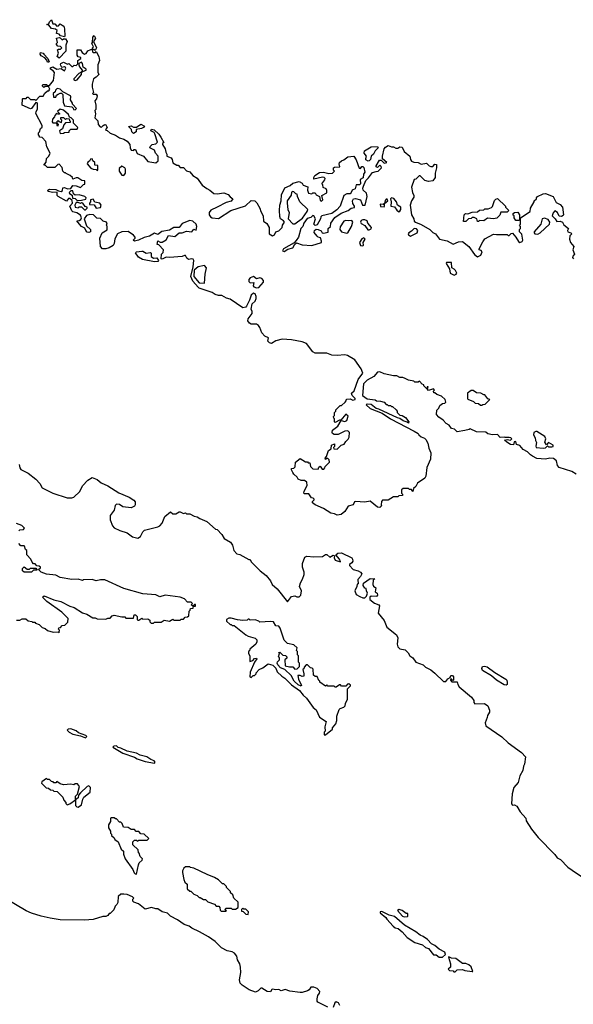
# Model space of a CAD drawing. Extents: x 2029662 to 2246637, y 225654 to 401419.
# Tile 305 of 349: x 2222234 to 2227448, y 253415 to 262680. Entities that reach past the tile are written whole.
import ezdxf

# ---------------------------------------------------------------- set-up
doc = ezdxf.new("R2010")
doc.units = 0

msp = doc.modelspace()

# ---------------------------------------------------------------- linework, layer by layer
at = {"layer": '0CON20XD'}
for points in [[(2222655, 262520), (2222618.3, 262528.3), (2222605, 262542.5), (2222580, 262550), (2222588.3, 262578.3), (2222571.7, 262591.7), (2222535, 262597.5), (2222508.3, 262628.3), (2222490, 262635), (2222508.3, 262641.7), (2222515, 262660), (2222535, 262680), (2222545, 262640), (2222565, 262640), (2222585, 262620), (2222598.3, 262621.7), (2222615, 262640), (2222635, 262630), (2222648.3, 262618.3), (2222656.7, 262595), (2222660, 262525), (2222655, 262520)], [(2222605, 262317.5), (2222587.5, 262335), (2222600, 262365), (2222590, 262395), (2222598.3, 262401.7), (2222617, 262403), (2222630, 262415), (2222617, 262427), (2222591.7, 262431.7), (2222580, 262445), (2222580, 262455), (2222590, 262465), (2222580, 262505), (2222605, 262512.5), (2222615, 262510), (2222635, 262490), (2222645, 262500), (2222665, 262500), (2222680, 262475), (2222668.3, 262441.7), (2222667, 262383), (2222605, 262317.5)], [(2222945, 262390), (2222935, 262400), (2222920, 262400), (2222920, 262415), (2222930, 262425), (2222912.5, 262455), (2222920, 262465), (2222923, 262517), (2222935, 262530), (2222946.7, 262505), (2222930, 262475), (2222957.5, 262415), (2222945, 262390)], [(2222471.7, 261988.3), (2222495, 262010), (2222508.3, 262011.7), (2222517, 262027), (2222505, 262050), (2222475, 262050), (2222461.7, 262041.7), (2222450, 262055), (2222450, 262065), (2222455, 262070), (2222485, 262070), (2222495, 262060), (2222515, 262060), (2222551.7, 262108.3), (2222561.7, 262181.7), (2222549.3, 262199.3), (2222522.5, 262215), (2222523.6, 262226.4), (2222546.4, 262236.4), (2222583, 262213), (2222625, 262220), (2222655, 262200), (2222667.5, 262222.5), (2222665, 262230), (2222655, 262237.5), (2222631.7, 262231.7), (2222617.5, 262255), (2222620.7, 262269.3), (2222645, 262280), (2222683, 262263), (2222697, 262267), (2222725, 262240), (2222735, 262240), (2222748.3, 262251.7), (2222765, 262250), (2222780, 262265), (2222780, 262295), (2222810, 262315), (2222810, 262325), (2222785, 262330), (2222776.7, 262345), (2222775, 262397.5), (2222805, 262397.5), (2222820.8, 262370.8), (2222845, 262356.7), (2222859.3, 262360.7), (2222875, 262387.5), (2222905, 262400), (2222920, 262400), (2222918.3, 262378.3), (2222925, 262370), (2222947.5, 262372.5), (2222955, 262380), (2222980, 262335), (2222986.7, 262295), (2222970, 262255), (2222970, 262185), (2222980, 262165), (2222955, 262140), (2222927.5, 262125), (2222916.4, 262073.6), (2222916.2, 262045), (2222927.5, 261995), (2222920, 261985), (2222925, 261980), (2222955, 261980), (2222962.5, 261965), (2222957.5, 261935), (2222940, 261915), (2222950, 261875), (2222950, 261835), (2222942.5, 261825), (2222947.5, 261795), (2222942.5, 261755), (2222968.3, 261728.3), (2222973, 261693), (2222991.7, 261671.7), (2223005, 261670), (2223020, 261685), (2223035, 261692.5), (2223045, 261690), (2223057.5, 261665), (2223041.7, 261648.3), (2223045, 261640), (2223058.3, 261638.3), (2223085, 261613.3), (2223135, 261593.3), (2223175, 261569.2), (2223215.6, 261555.6), (2223245.6, 261535.6), (2223272.5, 261505), (2223273.3, 261475), (2223285, 261453.3), (2223305, 261450), (2223311.7, 261458.3), (2223325, 261460), (2223341.7, 261421.7), (2223400, 261395), (2223440, 261345), (2223515, 261332.5), (2223537, 261353), (2223537.5, 261395), (2223513.9, 261423.9), (2223503, 261453), (2223460, 261475), (2223465, 261490), (2223482.5, 261505), (2223515, 261512.5), (2223531.7, 261528.3), (2223507.5, 261607.5), (2223500, 261620), (2223470, 261635), (2223475, 261650), (2223500, 261645), (2223545, 261602.5), (2223562.5, 261575), (2223590, 261525), (2223580, 261515), (2223580, 261505), (2223602.5, 261465), (2223608.8, 261435), (2223620, 261415), (2223620, 261395), (2223659.6, 261379.5), (2223670, 261365), (2223675, 261332.5), (2223715, 261310), (2223725, 261310), (2223745, 261290), (2223775, 261290), (2223805, 261257.5), (2223835, 261247.5), (2223865, 261213.3), (2223905, 261187.5), (2223952.3, 261122.3), (2223995, 261090), (2224025.8, 261075.8), (2224062.5, 261045), (2224095, 261042), (2224155, 261050.8), (2224195.7, 261035.7), (2224215, 261012.5), (2224240, 260995), (2224225, 260972), (2224179.7, 260960.3), (2224093.1, 260915), (2224035, 260888), (2224019.4, 260865), (2224018.9, 260845), (2224031.4, 260825), (2224046.3, 260816.3), (2224105, 260810), (2224223.8, 260885), (2224360.6, 260929.4), (2224415, 260979.2), (2224447.5, 260975), (2224467.3, 260957.3), (2224495.9, 260905.9), (2224503.8, 260875), (2224526.2, 260835), (2224530, 260785), (2224561.7, 260761.7), (2224583.3, 260725), (2224582.5, 260665), (2224615, 260646.7), (2224632.5, 260655), (2224647.5, 260685), (2224675, 260692.5), (2224706.4, 260723.6), (2224707.5, 260745), (2224726.4, 260773.6), (2224717.7, 260787.7), (2224690, 260805), (2224683, 260827), (2224680, 260885), (2224683.3, 260935), (2224697.5, 260975), (2224698.3, 261031.7), (2224731.7, 261098.3), (2224780, 261120), (2224805, 261143.3), (2224866.4, 261156.4), (2224893, 261143), (2224903.9, 261123.9), (2224948.3, 261108.3), (2224943.3, 261075), (2224955, 261047.5), (2224985, 261042.5), (2224995, 261050), (2225015, 261050), (2225025, 261032.5), (2225056.7, 261016.7), (2225063, 260983), (2225077, 260973), (2225087.5, 260985), (2225080, 261025), (2225125, 261050), (2225127, 261073), (2225119.3, 261089.3), (2225091.7, 261101.7), (2225090, 261125), (2225080, 261135), (2225108.3, 261171.7), (2225110, 261185), (2225100, 261195), (2225085, 261197.5), (2225005, 261180), (2225002.5, 261195), (2225012.5, 261215), (2225058.3, 261241.7), (2225095, 261246.7), (2225145, 261232.5), (2225180, 261235), (2225197.5, 261255), (2225190, 261265), (2225190, 261285), (2225198.3, 261291.7), (2225250, 261295), (2225242.5, 261325), (2225246.7, 261335), (2225265, 261353.3), (2225285, 261360), (2225325, 261388.1), (2225380, 261395), (2225401.7, 261361.7), (2225431.7, 261281.7), (2225445, 261280), (2225455, 261300), (2225465, 261300), (2225475, 261290), (2225483.3, 261245), (2225471.2, 261225), (2225468.8, 261191.2), (2225440, 261175), (2225442.5, 261135), (2225433, 261127), (2225404, 261126), (2225393, 261087), (2225363.6, 261076.4), (2225357, 261053), (2225345, 261040), (2225315, 261042.5), (2225287.5, 261025), (2225252.5, 260925), (2225219.6, 260890.5), (2225175, 260856.7), (2225080, 260835), (2225070, 260825), (2225066.7, 260805), (2225035, 260748.8), (2225015, 260742.5), (2225002.5, 260755), (2225021.2, 260805), (2225005, 260833.3), (2224995, 260837.5), (2224975, 260817.5), (2224941.7, 260808.3), (2224910, 260765), (2224900, 260735), (2224880, 260715), (2224858.8, 260635), (2224837.5, 260602.5), (2224818.8, 260581.2), (2224717.5, 260525), (2224710, 260505), (2224725, 260500), (2224758, 260522), (2224805, 260533.8), (2224823.6, 260566.4), (2224840.7, 260579.3), (2224895, 260560), (2224985, 260553.8), (2225075, 260583.3), (2225077.5, 260595), (2225067, 260627), (2225045, 260632.5), (2225035, 260642.5), (2225008.3, 260678.3), (2225010, 260695), (2225025, 260707.5), (2225045, 260706.7), (2225073, 260693), (2225083.6, 260673.6), (2225095, 260670), (2225138.3, 260681.7), (2225140, 260715), (2225160, 260735), (2225162.5, 260765), (2225200.4, 260819.5), (2225261.7, 260858.3), (2225325.8, 260884.2), (2225355, 260906.7), (2225388.3, 260911.7), (2225387.5, 260925), (2225371.7, 260951.7), (2225368.8, 260975), (2225376.4, 260993.6), (2225395, 260996.2), (2225444.2, 260984.2), (2225463.8, 260933.8), (2225486.4, 260933.6), (2225506.7, 261015), (2225498.8, 261048.8), (2225470, 261075), (2225466.7, 261095), (2225472.5, 261115), (2225493, 261167), (2225519.3, 261190.7), (2225555, 261242.5), (2225591.7, 261251.7), (2225610, 261255), (2225640, 261285), (2225638.3, 261298.3), (2225625, 261310), (2225605, 261290), (2225590, 261295), (2225590, 261305), (2225621.7, 261358.3), (2225638.3, 261358.3), (2225665, 261330), (2225690, 261335), (2225651.7, 261371.7), (2225650, 261395), (2225666.7, 261465), (2225678.3, 261481.7), (2225705, 261496.7), (2225735, 261482.5), (2225755, 261482.5), (2225775, 261470), (2225795, 261470), (2225815, 261482.5), (2225835, 261480), (2225855, 261440), (2225906.7, 261395), (2225913.9, 261363.9), (2225925, 261350), (2225945, 261340), (2225985, 261337.5), (2226015, 261320), (2226065, 261330), (2226090, 261305), (2226105, 261300), (2226125, 261300), (2226145, 261320), (2226158.3, 261318.3), (2226160, 261285), (2226147.5, 261235), (2226146.7, 261195), (2226125, 261162.5), (2226085, 261157.5), (2226048.3, 261168.3), (2226005, 261210), (2225995, 261210), (2225965, 261180), (2225950, 261175), (2225922.5, 261105), (2225932.5, 261055), (2225946.7, 261025), (2225945, 261010), (2225922.5, 260975), (2225912.5, 260935), (2225923, 260843), (2225947, 260807), (2225950, 260785), (2225960, 260775), (2226015, 260752.5), (2226096.1, 260706.1), (2226125, 260677.5), (2226150, 260665), (2226187.5, 260615), (2226260, 260600), (2226315, 260568.8), (2226365, 260590), (2226405, 260593.8), (2226463.8, 260545), (2226518.3, 260471.7), (2226545, 260450), (2226575.5, 260464.5), (2226588.8, 260495), (2226578.3, 260508.3), (2226562.5, 260515), (2226562.5, 260525), (2226595, 260590), (2226615, 260617.5), (2226695, 260662.5), (2226725, 260657.5), (2226825, 260660), (2226835, 260650), (2226845, 260650), (2226861.7, 260668.3), (2226875, 260670), (2226907.5, 260635), (2226932.3, 260592.3), (2226945, 260583.8), (2226965, 260592.5), (2226972.5, 260605), (2226962.5, 260662.5), (2226940, 260685), (2226940, 260705), (2226950, 260715), (2226950, 260735), (2226940, 260745), (2226950, 260755), (2226950, 260815), (2227040, 260875), (2227043, 260907), (2227080, 260965), (2227080, 260975), (2227100, 260995), (2227100, 261005), (2227110, 261015), (2227165, 261042.5), (2227185, 261043.3), (2227256.4, 261016.4), (2227285, 260960), (2227325, 260942.5), (2227346.7, 260915), (2227356.7, 260845), (2227353, 260837), (2227335, 260828.8), (2227315, 260830), (2227300, 260865), (2227275, 260880), (2227258, 260862), (2227250, 260835), (2227277.5, 260807.5), (2227291.7, 260781.7), (2227325, 260784.2), (2227345, 260776.2), (2227358.3, 260748.3), (2227402.5, 260715), (2227394, 260695), (2227396.7, 260685), (2227425.7, 260675.7), (2227433.3, 260665), (2227413.8, 260645), (2227410.6, 260615), (2227420.6, 260585), (2227454, 260545), (2227444, 260515), (2227460, 260475), (2227443.8, 260455), (2227441.2, 260441.2), (2227449.4, 260429.4)], [(2222505, 262280), (2222495, 262280), (2222488.3, 262298.3), (2222470, 262320), (2222435, 262340), (2222427.5, 262355), (2222430, 262370), (2222456.4, 262366.4), (2222460, 262355), (2222500, 262315), (2222510, 262285), (2222505, 262280)], [(2222755, 262106.7), (2222775, 262113.3), (2222817, 262163), (2222820, 262190), (2222860, 262205), (2222860, 262215), (2222833, 262233), (2222826.4, 262266.4), (2222815, 262280), (2222791.7, 262268.3), (2222790, 262255), (2222797.5, 262235), (2222822.5, 262205), (2222820, 262190), (2222790, 262175), (2222742.5, 262125), (2222742.5, 262115), (2222755, 262106.7)], [(2222755, 261832.5), (2222767.5, 261845), (2222730, 261885), (2222730, 261895), (2222712.5, 261925), (2222716.7, 261955), (2222712.5, 261965), (2222641.7, 262001.7), (2222615, 262027.5), (2222588.3, 262031.7), (2222571.7, 262018.3), (2222568.3, 262001.7), (2222550, 261985), (2222551.7, 261951.7), (2222575, 261950), (2222581.7, 261968.3), (2222595, 261980), (2222615, 261990), (2222628.3, 261988.3), (2222640, 261975), (2222642.5, 261905), (2222655, 261870), (2222725, 261860), (2222738.3, 261848.3), (2222740, 261835), (2222755, 261832.5)], [(2227473.6, 258403.6), (2227435, 258427.5), (2227315, 258467.5), (2227300, 258485), (2227290.4, 258530.5), (2227259.6, 258549.5), (2227226.4, 258553.6), (2227185, 258546.2), (2227105, 258551.2), (2227062.3, 258572.3), (2227044.1, 258584.1), (2227017.5, 258615), (2226975, 258636.7), (2226945, 258673.3), (2226911.7, 258681.7), (2226905, 258710), (2226891.7, 258708.3), (2226885, 258680), (2226855, 258682.5), (2226820, 258705), (2226800, 258725), (2226825, 258730), (2226857, 258723), (2226870, 258735), (2226860, 258745), (2226845, 258750), (2226807, 258747), (2226795, 258752.5), (2226758.3, 258748.3), (2226735, 258777.5), (2226687, 258773), (2226643, 258783), (2226625, 258800), (2226535, 258802.5), (2226475, 258830), (2226467, 258823), (2226426.7, 258813.3), (2226353, 258803), (2226328.3, 258828.3), (2226301.7, 258831.7), (2226280, 258865), (2226250.7, 258880.7), (2226223, 258913), (2226180.7, 258940.7), (2226160, 258965), (2226162.5, 259005), (2226180, 259025), (2226190.7, 259049.3), (2226215, 259070), (2226237, 259073), (2226248.3, 259081.7), (2226240, 259105), (2226207, 259137), (2226163, 259153), (2226145, 259170), (2226135, 259170), (2226130, 259185), (2226140, 259195), (2226130, 259205), (2226085, 259190), (2226070, 259205), (2226078.3, 259211.7), (2226080, 259225), (2226070, 259225), (2226070, 259210), (2226065, 259210), (2226040, 259235), (2226040, 259245), (2226025, 259250), (2225998.3, 259278.3), (2225985, 259270), (2225955, 259270), (2225945, 259280), (2225895, 259287.5), (2225865, 259302.5), (2225841.7, 259311.7), (2225815, 259312.5), (2225785, 259330), (2225755, 259330), (2225665, 259348.8), (2225625, 259365.7), (2225605, 259363.8), (2225567.5, 259322.5), (2225505, 259288), (2225470.8, 259255), (2225463.6, 259143.6), (2225505, 259112.5), (2225581.7, 259101.7), (2225595, 259092.5), (2225631.7, 259091.7), (2225665, 259080), (2225685, 259060), (2225695, 259060), (2225705, 259050), (2225725, 259050), (2225735, 259040), (2225745, 259040), (2225778.3, 259008.3), (2225790, 258995), (2225790, 258985), (2225815, 258960), (2225837, 258957), (2225866.4, 258936.4), (2225900, 258895), (2225895, 258882.5), (2225882.5, 258892.5), (2225844.1, 258904.1), (2225815, 258927.5), (2225792.3, 258932.3), (2225615.9, 259015.9), (2225592, 259022), (2225545, 259057.5), (2225505, 259062.5), (2225497.5, 259055), (2225535, 259021.2), (2225646.2, 258976.2), (2225725, 258923.3), (2225948.3, 258808.3), (2225985.6, 258785.6), (2225993.9, 258773.9), (2226013.3, 258753.3), (2226045, 258742.5), (2226058.3, 258728.3), (2226076.7, 258695), (2226087.7, 258647.7), (2226106.2, 258605), (2226102.5, 258545), (2226066.7, 258465), (2226060, 258385), (2226050, 258365), (2225981.2, 258318.8), (2225965, 258287.5), (2225941.7, 258268.3), (2225935, 258240), (2225925, 258260), (2225905, 258260), (2225895, 258270), (2225845, 258270), (2225830, 258255), (2225830, 258225), (2225840, 258215), (2225838.3, 258201.7), (2225805, 258200), (2225795, 258190), (2225755, 258190), (2225705, 258160), (2225651.7, 258158.3), (2225640, 258145), (2225637.5, 258115), (2225642.5, 258105), (2225625, 258088.8), (2225605, 258093.8), (2225535, 258148), (2225485, 258141.2), (2225395, 258146.2), (2225387, 258143), (2225374.1, 258115.9), (2225327, 258103), (2225295, 258053.3), (2225260, 258025), (2225225, 258016.7), (2225200, 258030), (2225165, 258036.7), (2225095, 258080), (2225015, 258113.8), (2224992.5, 258135), (2224990, 258145), (2225008.3, 258161.7), (2225008.3, 258168.3), (2224998.3, 258178.3), (2224981.7, 258181.7), (2224958.3, 258218.3), (2224915, 258220), (2224910, 258225), (2224913.3, 258245), (2224941.7, 258298.3), (2224938.3, 258328.3), (2224915, 258342.5), (2224885, 258343.3), (2224857.5, 258355), (2224846.4, 258376.4), (2224815, 258402.5), (2224805, 258420), (2224792.5, 258445), (2224793, 258457), (2224815, 258460), (2224828.3, 258471.7), (2224830, 258515), (2224875, 258550), (2224925, 258520), (2224945, 258520), (2224951.7, 258511.7), (2224965, 258510), (2224972.5, 258475), (2224993, 258453), (2225045, 258450), (2225051.7, 258468.3), (2225065, 258480), (2225081.7, 258451.7), (2225098.3, 258451.7), (2225108.3, 258461.7), (2225110, 258475), (2225150, 258515), (2225148.3, 258538.3), (2225135, 258550), (2225125, 258550), (2225115, 258540), (2225110, 258555), (2225121.7, 258568.3), (2225142.5, 258625), (2225168.3, 258641.7), (2225170, 258675), (2225198.3, 258688.3), (2225200, 258665), (2225190, 258655), (2225191.7, 258641.7), (2225225, 258640), (2225260, 258675), (2225290, 258685), (2225305, 258710), (2225328.3, 258731.7), (2225337.5, 258752.5), (2225340, 258795), (2225325, 258810), (2225295, 258807.5), (2225233.3, 258776.7), (2225195, 258776.2), (2225180, 258785), (2225176.2, 258795), (2225181.2, 258818.8), (2225231.2, 258855), (2225261.7, 258908.3), (2225295, 258900), (2225315, 258907.5), (2225328.3, 258948.3), (2225305, 258967.5), (2225258.3, 258911.7), (2225245, 258912.5), (2225205, 258890), (2225200, 258895), (2225200, 258925), (2225191.7, 258931.7), (2225190, 258945), (2225200, 258955), (2225200, 258985), (2225210, 258995), (2225211.7, 259008.3), (2225251.7, 259048.3), (2225265, 259050), (2225298.3, 259081.7), (2225310, 259095), (2225311.7, 259108.3), (2225345, 259112.5), (2225371.2, 259101.2), (2225392.5, 259107.5), (2225393.3, 259115), (2225363.8, 259145), (2225360, 259165), (2225385, 259187.5), (2225420, 259295), (2225464.3, 259355), (2225449.1, 259395), (2225388.9, 259479), (2225320.4, 259520.5), (2225295, 259525.4), (2225225, 259520), (2225175, 259523.6), (2225125, 259541.5), (2225015, 259542.9), (2224994, 259555), (2224934.3, 259634.3), (2224895, 259648.6), (2224795, 259667.5), (2224705, 259674.3), (2224645, 259659.2), (2224605, 259634.3), (2224585, 259638), (2224571.2, 259655), (2224575.8, 259685.8), (2224542.1, 259702.1), (2224515, 259732.5), (2224494.5, 259785), (2224481.9, 259801.9), (2224465, 259813.5), (2224414.7, 259814.7), (2224396.9, 259825), (2224382.9, 259845), (2224385, 259866.2), (2224421.9, 259915), (2224423, 259933), (2224413.8, 259955), (2224422.7, 260007.3), (2224450, 260030), (2224461.2, 260055), (2224461.2, 260075), (2224450.4, 260100.5), (2224435, 260106.7), (2224415, 260086.7), (2224399.1, 260040.9), (2224370, 259985), (2224362.5, 259975), (2224335, 259970), (2224215, 260051.5), (2224180.5, 260060.5), (2224136, 260086), (2224105, 260084.3), (2224075, 260092.9), (2224045, 260113.8), (2223925, 260154.4), (2223915, 260162.5), (2223865, 260220), (2223847, 260263), (2223866.2, 260353.8), (2223872.5, 260415), (2223867.5, 260427.5), (2223855, 260430.8), (2223823.3, 260425), (2223808.8, 260435), (2223795, 260460), (2223785, 260462.5), (2223765, 260452.5), (2223645, 260442.9), (2223613.9, 260446.1), (2223575, 260426.7), (2223565, 260430), (2223570, 260475), (2223585, 260490), (2223587.5, 260515), (2223545, 260560), (2223530, 260565), (2223535, 260600), (2223556.4, 260586.4), (2223575, 260585.8), (2223611.9, 260608.1), (2223635, 260650), (2223695, 260638.8), (2223735.8, 260674.2), (2223765, 260673.3), (2223805, 260690), (2223855, 260683.3), (2223875, 260707.5), (2223895, 260700), (2223902.5, 260735), (2223897.4, 260757.4), (2223865, 260784.5), (2223835, 260791.5), (2223765, 260763.3), (2223735, 260724.2), (2223685, 260724.5), (2223645, 260698), (2223571.7, 260688.3), (2223535, 260657.5), (2223505, 260670), (2223455, 260642), (2223405, 260632), (2223352.5, 260605), (2223315, 260596.7), (2223303.3, 260605), (2223320, 260625), (2223321.2, 260635), (2223305, 260653.8), (2223255, 260686.2), (2223197.3, 260682.7), (2223155.8, 260664.2), (2223130.4, 260619.5), (2223123.3, 260573.3), (2223115, 260556.7), (2223075, 260533.8), (2223045, 260524), (2223015, 260523.3), (2222993.8, 260545), (2222990, 260625), (2223010, 260675), (2223057, 260703), (2223057.5, 260735), (2223050, 260745), (2223057.5, 260755), (2223050, 260775), (2223020, 260785), (2222995, 260810), (2222961.7, 260811.7), (2222930, 260845), (2222895, 260846.7), (2222861.7, 260838.3), (2222840, 260805), (2222861.7, 260741.7), (2222900, 260705), (2222900, 260685), (2222885, 260677.5), (2222870.7, 260680.7), (2222857.5, 260695), (2222848.3, 260718.3), (2222817.5, 260735), (2222780, 260775), (2222771.7, 260788.3), (2222795, 260790), (2222810, 260800), (2222817, 260817), (2222805, 260840), (2222771.7, 260861.7), (2222735, 260872.5), (2222725, 260882.5), (2222707.5, 260925), (2222730, 260955), (2222728.3, 260978.3), (2222707, 260997), (2222695, 260997.5), (2222675, 260972.5), (2222597.5, 261015), (2222587.5, 261025), (2222588.3, 261058.3), (2222545, 261052.5), (2222503, 261063), (2222500, 261075), (2222515, 261086.7), (2222575, 261082.5), (2222598.3, 261068.3), (2222625, 261062.5), (2222637, 261073), (2222641.7, 261098.3), (2222655, 261100), (2222685, 261087.5), (2222715, 261090), (2222735, 261120), (2222765, 261117.5), (2222805, 261100), (2222835, 261130), (2222848.3, 261131.7), (2222847.5, 261165), (2222818.3, 261168.3), (2222783, 261193), (2222765, 261192.5), (2222735, 261180), (2222730, 261195), (2222710, 261215), (2222671.7, 261231.7), (2222665, 261240), (2222655, 261240), (2222640, 261255), (2222635, 261290), (2222605, 261320), (2222591.7, 261318.3), (2222565, 261290), (2222495, 261290), (2222475, 261310), (2222461.7, 261311.7), (2222481.7, 261338.3), (2222487.5, 261375), (2222507.5, 261395), (2222520, 261425), (2222488.8, 261485), (2222480, 261535), (2222445, 261570), (2222420, 261575), (2222420, 261585), (2222410, 261595), (2222410, 261615), (2222420, 261625), (2222430, 261655), (2222445, 261670), (2222446.7, 261685), (2222387, 261797), (2222387.5, 261815), (2222401.7, 261838.3), (2222401.7, 261891.7), (2222398.3, 261898.3), (2222385, 261900), (2222346.4, 261843.6), (2222335, 261840), (2222257.5, 261875), (2222260, 261935), (2222265, 261940), (2222295, 261940), (2222305, 261950), (2222315, 261950), (2222335, 261930), (2222375, 261930), (2222385, 261920), (2222425, 261960), (2222455, 261960), (2222471.7, 261988.3)], [(2222615, 261610), (2222645, 261612.5), (2222655, 261620), (2222698.3, 261621.7), (2222700, 261635), (2222715, 261650), (2222775, 261650), (2222780, 261665), (2222740, 261705), (2222740, 261735), (2222720, 261755), (2222702.5, 261762.5), (2222695, 261787.5), (2222645, 261827.5), (2222615, 261837.5), (2222590, 261815), (2222608.3, 261798.3), (2222608.3, 261791.7), (2222595, 261790), (2222581.7, 261798.3), (2222565, 261780), (2222562.5, 261765), (2222542.5, 261745), (2222538.3, 261718.3), (2222545, 261710), (2222580, 261710), (2222582.5, 261685), (2222595, 261680), (2222600, 261695), (2222580, 261715), (2222595, 261730), (2222601.7, 261721.7), (2222628.3, 261711.7), (2222630, 261735), (2222620, 261745), (2222621.7, 261758.3), (2222645, 261760), (2222665, 261740), (2222675, 261750), (2222698.3, 261748.3), (2222701.7, 261731.7), (2222710, 261725), (2222708.3, 261711.7), (2222665, 261710), (2222648.3, 261691.7), (2222638.3, 261651.7), (2222610, 261635), (2222615, 261610)], [(2223305, 261610), (2223290, 261625), (2223288.3, 261648.3), (2223260, 261675), (2223285, 261680), (2223305, 261670), (2223335, 261670), (2223375, 261696.7), (2223408.3, 261678.3), (2223400, 261665), (2223380, 261655), (2223331.7, 261648.3), (2223330, 261625), (2223305, 261610)], [(2225515, 261347.5), (2225495, 261360), (2225492.5, 261375), (2225500, 261395), (2225477.5, 261425), (2225480, 261445), (2225545, 261483.8), (2225605, 261486.7), (2225610, 261475), (2225580, 261445), (2225565.8, 261414.2), (2225542.5, 261395), (2225537.5, 261365), (2225525, 261352.5), (2225515, 261347.5)], [(2222965, 261260), (2222970, 261265), (2222968.3, 261308.3), (2222941.7, 261311.7), (2222940, 261335), (2222921.7, 261351.7), (2222915, 261370), (2222901.7, 261368.3), (2222890, 261350), (2222875, 261340), (2222870, 261325), (2222905, 261282.5), (2222925, 261272.5), (2222955, 261270), (2222965, 261260)], [(2223215, 261212.5), (2223228.8, 261235), (2223231.2, 261275), (2223225, 261286.7), (2223195, 261302.5), (2223170.4, 261279.5), (2223170, 261255), (2223195, 261217.5), (2223215, 261212.5)], [(2222775, 260980), (2222815, 260982.5), (2222858.3, 260991.7), (2222860, 261005), (2222847, 261017), (2222795, 261032.5), (2222755, 261030), (2222741.7, 261041.7), (2222735, 261070), (2222715, 261070), (2222700, 261055), (2222703.6, 261043.6), (2222728.3, 261028.3), (2222731.7, 261001.7), (2222755, 260997.5), (2222775, 260980)], [(2224825, 260760), (2224896.4, 260813.6), (2224942.5, 260875), (2224947.5, 260895), (2224872.5, 260965), (2224850, 261015), (2224848.3, 261038.3), (2224835, 261040), (2224815, 261060), (2224805, 261062.5), (2224793, 261057), (2224791.7, 261028.3), (2224752.5, 260975), (2224752.5, 260955), (2224760, 260895), (2224772.5, 260865), (2224762.5, 260805), (2224805, 260760), (2224825, 260760)], [(2225805, 260873.3), (2225815, 260877.5), (2225823.8, 260895), (2225822, 260915), (2225792.5, 260935), (2225783.3, 260965), (2225757, 260997), (2225735, 261002.5), (2225727, 260993), (2225732.5, 260965), (2225730, 260925), (2225765, 260917.5), (2225786.8, 260886.8), (2225805, 260873.3)], [(2226555, 260780), (2226545, 260780), (2226540, 260805), (2226515, 260820), (2226495, 260820), (2226485, 260810), (2226460, 260805), (2226435, 260780), (2226415, 260780), (2226420, 260845), (2226433, 260857), (2226455, 260852.5), (2226495, 260870), (2226545, 260872.5), (2226563, 260887), (2226605, 260890), (2226615, 260900), (2226645, 260900), (2226677, 260913), (2226687, 260923), (2226705, 260980), (2226718.3, 260991.7), (2226735, 260997.5), (2226810, 260925), (2226810, 260915), (2226840, 260885), (2226825, 260870), (2226765, 260870), (2226755, 260840), (2226727, 260813), (2226695, 260806.7), (2226638.3, 260811.7), (2226605, 260787.5), (2226565, 260790), (2226555, 260780)], [(2222855, 260890), (2222870, 260905), (2222870, 260915), (2222851.7, 260921.7), (2222830, 260955), (2222815, 260957.5), (2222805, 260950), (2222785, 260960), (2222765, 260960), (2222752.5, 260935), (2222757, 260917), (2222785, 260910), (2222795, 260920), (2222815, 260920), (2222845, 260890), (2222855, 260890)], [(2222955, 260907.5), (2222995, 260912.5), (2223002.5, 260935), (2222990, 260955), (2222943, 260963), (2222925, 260990), (2222900, 260985), (2222900, 260965), (2222890, 260955), (2222891.7, 260941.7), (2222936.7, 260936.7), (2222955, 260907.5)], [(2225665, 260920), (2225670, 260925), (2225670, 260950), (2225700, 260975), (2225695, 260990), (2225685, 260990), (2225675, 260980), (2225670, 260950), (2225658.3, 260941.7), (2225630, 260945), (2225631.7, 260921.7), (2225665, 260920)], [(2226935, 260790), (2226905, 260790), (2226890, 260815), (2226890, 260835), (2226881.7, 260841.7), (2226880, 260855), (2226893, 260867), (2226925, 260867.5), (2226940, 260845), (2226940, 260795), (2226935, 260790)], [(2227115, 260661.2), (2227136, 260674), (2227224.1, 260755.9), (2227228, 260775), (2227210.8, 260800.8), (2227175, 260813.3), (2227153.3, 260805), (2227142.5, 260755), (2227080, 260685), (2227078.8, 260675), (2227085.9, 260665.9), (2227115, 260661.2)], [(2225315, 260670), (2225325, 260673.3), (2225360, 260735), (2225372.5, 260775), (2225361.7, 260791.7), (2225335, 260786.7), (2225305, 260790), (2225286.4, 260783.6), (2225250.7, 260729.3), (2225250, 260705), (2225265, 260683.3), (2225315, 260670)], [(2225525, 260703.3), (2225545, 260712.5), (2225546.2, 260725), (2225513.8, 260763.8), (2225505, 260787.5), (2225485, 260797.5), (2225465, 260797.5), (2225450.7, 260789.3), (2225443.3, 260775), (2225450.7, 260760.7), (2225483, 260743), (2225513.6, 260703.6), (2225525, 260703.3)], [(2225465, 260552.5), (2225471.7, 260558.3), (2225470, 260585), (2225487.5, 260615), (2225475, 260626.7), (2225455, 260617.5), (2225432.5, 260585), (2225442.5, 260555), (2225465, 260552.5)], [(2225915, 260642.5), (2225976.2, 260675), (2225983.3, 260695), (2225971.2, 260711.2), (2225955, 260716.7), (2225945, 260713.3), (2225925, 260688.8), (2225900, 260675), (2225893.3, 260665), (2225896.7, 260655), (2225915, 260642.5)], [(2223505, 260401.4), (2223390, 260425), (2223354.2, 260445), (2223323.8, 260485), (2223335, 260495.6), (2223383.3, 260503.3), (2223395, 260502.5), (2223425, 260482.5), (2223465, 260490), (2223471.7, 260481.7), (2223471.2, 260451.2), (2223495, 260436.7), (2223525, 260440), (2223542.5, 260415), (2223535, 260404.2), (2223505, 260401.4)], [(2223975, 260200), (2223980, 260285), (2223993.8, 260345), (2223975, 260366), (2223914.1, 260355.9), (2223878.3, 260321.7), (2223873.3, 260265), (2223923.9, 260203.9), (2223975, 260200)], [(2226325, 260277.5), (2226345, 260284), (2226350, 260295), (2226338.8, 260318.8), (2226325, 260333.8), (2226302.5, 260345), (2226300, 260395), (2226253.8, 260395), (2226250, 260385), (2226282.5, 260335), (2226286.7, 260295), (2226325, 260277.5)], [(2224465, 260156.2), (2224485, 260161.2), (2224529.4, 260210.6), (2224529.2, 260225), (2224515.4, 260245.4), (2224495, 260251.4), (2224465, 260240), (2224435, 260263.3), (2224405, 260252.5), (2224392.5, 260235), (2224392.5, 260215), (2224405, 260202.5), (2224438.3, 260208.3), (2224432.5, 260175), (2224440, 260165), (2224465, 260156.2)], [(2226585, 259052.5), (2226595, 259060), (2226618.3, 259061.7), (2226660, 259105), (2226641.7, 259111.7), (2226615, 259150), (2226605, 259150), (2226577, 259167), (2226535, 259170), (2226505, 259190), (2226485, 259190), (2226450, 259165), (2226450, 259115), (2226455, 259110), (2226508.3, 259088.3), (2226523, 259073), (2226555, 259070), (2226573, 259053), (2226585, 259052.5)], [(2227165, 258646.7), (2227185, 258652.5), (2227205, 258670), (2227215, 258660), (2227245, 258660), (2227257.5, 258665), (2227256.7, 258675), (2227215, 258702.5), (2227195, 258680), (2227180, 258705), (2227190, 258735), (2227179.6, 258759.5), (2227105, 258804.2), (2227095, 258805.7), (2227076.2, 258795), (2227071.4, 258775), (2227088.8, 258745), (2227090.7, 258720.7), (2227101.7, 258701.7), (2227094.1, 258665.9), (2227097.5, 258655), (2227165, 258646.7)], [(2222230, 258495), (2222234.2, 258464.2), (2222245, 258447.5), (2222313.6, 258413.6), (2222385, 258357.5), (2222423.3, 258315), (2222446.7, 258275), (2222545, 258223.3), (2222682.3, 258182.3), (2222725, 258181.2), (2222745, 258186.7), (2222799.1, 258240.9), (2222826.7, 258295), (2222874.4, 258345.6), (2222915, 258373.3), (2222965, 258352.5), (2223001.9, 258321.9), (2223062.5, 258295), (2223168.8, 258228.8), (2223265, 258186.7), (2223309.3, 258159.3), (2223321.7, 258141.7), (2223322.5, 258115), (2223315, 258102.5), (2223285, 258086.7), (2223205, 258097.5), (2223175, 258117.5), (2223145, 258120), (2223131.7, 258108.3), (2223122.5, 258065), (2223087.5, 258015), (2223086.7, 257975), (2223108.3, 257918.3), (2223125, 257897.5), (2223177, 257873), (2223245, 257852.5), (2223295, 257812.5), (2223345, 257802.5), (2223373, 257817), (2223395, 257860), (2223410, 257875), (2223535, 257907.5), (2223553, 257917), (2223577, 257943), (2223600, 258005), (2223655, 258050), (2223675, 258030), (2223705, 258030), (2223735, 258050), (2223745, 258050), (2223775, 258032.5), (2223795, 258040), (2223805, 258030), (2223835, 258030), (2223878.3, 258008.3), (2223905, 258002.5), (2223930, 257985), (2223995, 257957.5), (2224077.5, 257887.5), (2224095, 257882.5), (2224137.5, 257835), (2224158, 257798), (2224220, 257765), (2224237.5, 257735), (2224250, 257685), (2224280, 257655), (2224307, 257647), (2224391.7, 257601.7), (2224405, 257600), (2224415, 257580), (2224500, 257495), (2224555, 257450), (2224595, 257400), (2224610, 257365), (2224657.5, 257325), (2224755, 257202.5), (2224795, 257252.5), (2224825, 257260), (2224845, 257250), (2224865, 257250), (2224880, 257265), (2224887.5, 257305), (2224870, 257345), (2224878.3, 257381.7), (2224897.5, 257415), (2224911.7, 257458.3), (2224911.7, 257481.7), (2224897, 257527), (2224896.4, 257563.6), (2224918.3, 257621.7), (2224938.3, 257631.7), (2225005, 257626), (2225085, 257630), (2225115, 257647.5), (2225127, 257647), (2225155, 257623.8), (2225185, 257642.5), (2225200, 257635), (2225196.2, 257615), (2225203.3, 257595), (2225255, 257580), (2225247.1, 257605), (2225210, 257645), (2225228.9, 257661.1), (2225265, 257664.5), (2225360.5, 257615), (2225368.2, 257605), (2225370, 257585), (2225360.3, 257569.7), (2225340, 257555), (2225340, 257545), (2225375, 257507.5), (2225420, 257495), (2225445, 257482.5), (2225457, 257467), (2225445, 257440), (2225418.3, 257411.7), (2225420, 257370), (2225413, 257367), (2225410, 257345), (2225390, 257305), (2225402.3, 257272.3), (2225438.3, 257251.7), (2225465, 257238.8), (2225485, 257240), (2225500, 257255), (2225510, 257285), (2225500, 257305), (2225498.3, 257328.3), (2225485, 257330), (2225470, 257355), (2225470.7, 257379.3), (2225535, 257422.5), (2225578.3, 257418.3), (2225562.5, 257407.5), (2225558.6, 257365), (2225565, 257350), (2225587.5, 257335), (2225580, 257295), (2225600, 257285), (2225602.5, 257265), (2225595, 257252.5), (2225543.9, 257256.1), (2225530, 257245), (2225530, 257225), (2225575, 257191.2), (2225617.5, 257175), (2225622.5, 257165), (2225610, 257095), (2225667, 257027), (2225690, 256965), (2225782.3, 256892.3), (2225793.9, 256863.9), (2225790, 256805), (2225795, 256780), (2225815, 256760), (2225865, 256750), (2225893, 256723), (2225906.7, 256695), (2225936.2, 256676.2), (2225965, 256633.3), (2226035, 256610), (2226056.4, 256586.4), (2226105, 256563.3), (2226145, 256532.5), (2226225, 256451.2), (2226246.1, 256453.9), (2226265, 256477.5), (2226288.3, 256491.7), (2226295, 256507.5), (2226308.3, 256508.3), (2226320, 256495), (2226320, 256465), (2226311.7, 256461.7), (2226295, 256480), (2226290, 256465), (2226305, 256450), (2226355, 256450), (2226360, 256425), (2226373.6, 256403.6), (2226487.5, 256305), (2226510, 256275), (2226510, 256255), (2226521.7, 256241.7), (2226610, 256245), (2226642.5, 256225), (2226657, 256183), (2226657, 256163), (2226638.3, 256131.7), (2226637.5, 256115), (2226616.7, 256065), (2226624, 256034), (2226775, 255933.3), (2226834.1, 255874.1), (2226960, 255785), (2226996.7, 255745), (2226988.8, 255675), (2226978.8, 255655), (2226971.2, 255615), (2226942.5, 255565), (2226928.3, 255501.7), (2226888.8, 255455), (2226872, 255395), (2226865, 255300), (2226875, 255290), (2226895, 255292.5), (2226915, 255280), (2226947.5, 255225), (2227000, 255165), (2227005, 255140), (2227053.9, 255063.9), (2227117.5, 254985), (2227273.9, 254823.9), (2227294.1, 254794.1), (2227326.7, 254776.7), (2227397, 254707), (2227436.4, 254676.4), (2227525, 254616.7)], [(2222225, 257870), (2222235, 257880), (2222268.3, 257881.7), (2222280, 257895), (2222255, 257920), (2222205, 257940)], [(2222205, 257030), (2222235, 257030), (2222258.3, 257041.7), (2222291.7, 257041.7), (2222313, 257023), (2222347, 257017), (2222355, 257010), (2222375, 257010), (2222381.7, 257001.7), (2222418.3, 256988.3), (2222445, 256960), (2222475, 256950), (2222495, 256932.5), (2222548.3, 256918.3), (2222595, 256920), (2222605, 256910), (2222610, 256935), (2222600, 256945), (2222601.7, 256958.3), (2222618.3, 256961.7), (2222635, 256980), (2222658.3, 256981.7), (2222688.3, 257011.7), (2222690, 257045), (2222630, 257105), (2222490, 257205), (2222450, 257245), (2222465, 257257.5), (2222555, 257222.5), (2222620, 257205), (2222705, 257160), (2222748.3, 257148.3), (2222825, 257097.5), (2222865, 257087.5), (2222923, 257053), (2222945, 257052.5), (2222965, 257042.5), (2223045, 257040), (2223065, 257050), (2223085, 257050), (2223105, 257070), (2223125, 257077.5), (2223195, 257060), (2223225, 257060), (2223235, 257050), (2223305, 257050), (2223311.7, 257078.3), (2223325, 257080), (2223340, 257065), (2223340, 257035), (2223345, 257030), (2223355, 257030), (2223385, 257050), (2223395, 257040), (2223441.7, 257041.7), (2223458.3, 257028.3), (2223460, 257015), (2223471.7, 257001.7), (2223495, 257000), (2223505, 257010), (2223565, 257010), (2223595, 257030), (2223645, 257020), (2223675, 257040), (2223685, 257030), (2223745, 257030), (2223755, 257040), (2223775, 257040), (2223791.7, 257058.3), (2223815, 257060), (2223828.3, 257071.7), (2223830, 257115), (2223840, 257125), (2223841.7, 257138.3), (2223868.3, 257141.7), (2223870, 257160), (2223888.3, 257161.7), (2223888.3, 257178.3), (2223881.7, 257178.3), (2223865, 257160), (2223850, 257175), (2223860, 257185), (2223848.3, 257198.3), (2223815, 257200), (2223785, 257230), (2223745, 257246.7), (2223605, 257266.2), (2223555, 257250), (2223515, 257266.7), (2223395, 257276.7), (2223215, 257327.5), (2223035, 257410), (2222995, 257410), (2222955, 257400), (2222915, 257412.5), (2222835, 257410), (2222825, 257402.5), (2222785, 257416.7), (2222725, 257413.3), (2222615, 257432.5), (2222575, 257452.5), (2222485, 257462.5), (2222435, 257480), (2222410, 257505), (2222428.3, 257521.7), (2222428.3, 257528.3), (2222418.3, 257538.3), (2222395, 257540), (2222378.3, 257558.3), (2222365, 257560), (2222350, 257575), (2222340, 257605), (2222300, 257645), (2222300, 257685), (2222290, 257695), (2222280, 257725), (2222275, 257730), (2222245, 257730), (2222225, 257750)], [(2222345, 257480), (2222275, 257480), (2222260, 257495), (2222260, 257515), (2222275, 257530), (2222305, 257510), (2222325, 257510), (2222335, 257520), (2222385, 257520), (2222398.3, 257501.7), (2222365, 257500), (2222345, 257480)], [(2225115, 255950), (2225180, 256005), (2225180, 256015), (2225210, 256055), (2225220, 256085), (2225220, 256125), (2225241.7, 256188.3), (2225251.7, 256198.3), (2225285, 256210), (2225300, 256225), (2225303, 256247), (2225320, 256285), (2225320, 256385), (2225348.3, 256411.7), (2225348.3, 256418.3), (2225335, 256430), (2225321.7, 256428.3), (2225305, 256410), (2225265, 256410), (2225255, 256420), (2225245, 256420), (2225215, 256400), (2225205, 256400), (2225195, 256410), (2225135, 256410), (2225125, 256420), (2225115, 256410), (2225060, 256445), (2225060, 256455), (2225051.7, 256461.7), (2225035, 256500), (2225015, 256500), (2225001.7, 256511.7), (2224998.3, 256568.3), (2224988.3, 256578.3), (2224971.7, 256581.7), (2224945, 256610), (2224931.7, 256608.3), (2224911.7, 256588.3), (2224908.3, 256571.7), (2224900, 256565), (2224910, 256525), (2224908.3, 256501.7), (2224895, 256500), (2224875, 256510), (2224852.5, 256507.5), (2224860, 256475), (2224887.5, 256415), (2224885, 256410), (2224855, 256422.5), (2224817.5, 256455), (2224789.3, 256509.3), (2224730, 256565), (2224690.7, 256580.7), (2224665, 256610), (2224660, 256625), (2224661.7, 256638.3), (2224680, 256655), (2224680, 256675), (2224670, 256685), (2224680, 256715), (2224670, 256725), (2224685, 256730), (2224711.7, 256701.7), (2224737, 256697), (2224750, 256685), (2224748.3, 256671.7), (2224730, 256655), (2224735, 256600), (2224775, 256590), (2224805, 256590), (2224825, 256570), (2224848.3, 256571.7), (2224870, 256595), (2224870, 256625), (2224860, 256635), (2224860, 256695), (2224850, 256705), (2224850, 256735), (2224840, 256745), (2224848.3, 256768.3), (2224817, 256797), (2224755, 256810), (2224725, 256840), (2224686.7, 256955), (2224675, 256972.5), (2224645, 256977.5), (2224625, 257012.5), (2224595, 257016.7), (2224495, 257010), (2224485, 257020), (2224451.7, 257031.7), (2224405, 257030), (2224395, 257040), (2224385, 257040), (2224375, 257030), (2224335, 257027.5), (2224285, 257032.5), (2224225, 257050), (2224203, 257047), (2224180, 257035), (2224181.7, 257021.7), (2224215, 256990), (2224225, 256990), (2224235, 256980), (2224255, 256980), (2224363, 256893), (2224385, 256880), (2224451.7, 256861.7), (2224467.5, 256845), (2224466.7, 256825), (2224456.7, 256805), (2224401.7, 256758.3), (2224398.3, 256741.7), (2224390, 256735), (2224390, 256715), (2224400, 256695), (2224401.7, 256641.7), (2224428.3, 256651.7), (2224445, 256670), (2224462.5, 256672.5), (2224466.2, 256665), (2224446.2, 256635), (2224405, 256540), (2224400, 256495), (2224415, 256490), (2224431.7, 256508.3), (2224445, 256510), (2224460, 256525), (2224460, 256535), (2224490, 256565), (2224525, 256580), (2224575, 256620), (2224616.4, 256606.4), (2224646.7, 256576.7), (2224660, 256545), (2224701.7, 256501.7), (2224730, 256485), (2224795, 256422.5), (2224869.3, 256369.3), (2224902.5, 256325), (2224936.1, 256296.1), (2224998.3, 256208.3), (2225026.7, 256185), (2225057, 256117), (2225120, 256075), (2225107.5, 256025), (2225110, 255985), (2225100, 255975), (2225101.7, 255951.7), (2225115, 255950)], [(2226815, 256418), (2226795, 256422), (2226724.7, 256464.7), (2226677.3, 256507.3), (2226593.3, 256555), (2226586.7, 256575), (2226592.5, 256595), (2226612.5, 256597.5), (2226635, 256591.1), (2226707.3, 256537.3), (2226811.4, 256475), (2226821.1, 256465), (2226826, 256444), (2226824.2, 256425.8), (2226815, 256418)], [(2222855, 255922.5), (2222867.5, 255935), (2222857.5, 255945), (2222788.3, 255968.3), (2222765, 255987.1), (2222715, 256005.8), (2222690, 256005), (2222680, 255995), (2222700, 255975), (2222735, 255957.5), (2222805, 255942.5), (2222855, 255922.5)], [(2223505, 255683.3), (2223510, 255695), (2223500, 255705), (2223467.6, 255717.6), (2223430, 255745), (2223368.9, 255758.9), (2223335, 255777.5), (2223247.5, 255797.5), (2223185, 255825.7), (2223160.4, 255830.5), (2223145, 255845.7), (2223120, 255845), (2223110, 255835), (2223205, 255777.5), (2223315, 255740), (2223340, 255725), (2223415, 255701.2), (2223505, 255683.3)], [(2222785, 255270), (2222817, 255293), (2222827.5, 255345), (2222837, 255363), (2222898.3, 255411.7), (2222900, 255455), (2222885, 255470), (2222870, 255465), (2222807.5, 255405), (2222788.3, 255381.7), (2222783.6, 255356.4), (2222760, 255340), (2222760, 255375), (2222777, 255393), (2222797.5, 255465), (2222778.3, 255488.3), (2222755, 255490), (2222745, 255480), (2222715, 255487.5), (2222645, 255480), (2222615, 255490), (2222585, 255510), (2222575, 255500), (2222555, 255500), (2222548.3, 255508.3), (2222535, 255510), (2222515, 255530), (2222495, 255530), (2222485, 255540), (2222441.7, 255508.3), (2222440, 255495), (2222483, 255453), (2222505, 255450), (2222523, 255433), (2222545, 255430), (2222555, 255420), (2222588.3, 255418.3), (2222640, 255365), (2222650, 255335), (2222670, 255315), (2222670, 255305), (2222681.7, 255291.7), (2222705, 255300), (2222760, 255340), (2222760, 255285), (2222771.7, 255271.7), (2222785, 255270)], [(2223335, 254640), (2223353, 254727), (2223360, 254745), (2223388.3, 254771.7), (2223390, 254785), (2223370, 254805), (2223358.3, 254838.3), (2223351.7, 254841.7), (2223348.3, 254868.3), (2223300, 254915), (2223300, 254945), (2223315, 254960), (2223335, 254960), (2223345, 254950), (2223355, 254960), (2223435, 254960), (2223450, 254975), (2223407, 255017), (2223375, 255020), (2223355, 255040), (2223331.7, 255041.7), (2223315, 255060), (2223285, 255060), (2223255, 255080), (2223211.7, 255081.7), (2223200, 255115), (2223185, 255130), (2223175, 255130), (2223145, 255160), (2223135, 255160), (2223125, 255170), (2223095, 255170), (2223090, 255165), (2223090, 255135), (2223070, 255105), (2223070, 255075), (2223090, 255045), (2223090, 255025), (2223100, 255015), (2223100, 255005), (2223125, 254980), (2223130, 254965), (2223160, 254945), (2223190, 254875), (2223210, 254855), (2223211.7, 254828.3), (2223227.5, 254785), (2223300, 254685), (2223311.7, 254651.7), (2223321.7, 254641.7), (2223335, 254640)], [(2224175, 254290), (2224180, 254295), (2224170, 254305), (2224175, 254320), (2224225, 254320), (2224235, 254310), (2224265, 254310), (2224290, 254325), (2224290, 254375), (2224250, 254415), (2224240, 254445), (2224220, 254465), (2224220, 254475), (2224180, 254515), (2224180, 254525), (2224155, 254550), (2224145, 254550), (2224106.4, 254586.4), (2224068.8, 254608.8), (2224000, 254635), (2223875, 254697.5), (2223843, 254703), (2223835, 254710), (2223795, 254710), (2223780, 254695), (2223768.3, 254671.7), (2223767.5, 254655), (2223778.3, 254588.3), (2223790, 254565), (2223810, 254545), (2223811.7, 254501.7), (2223835, 254480), (2223845, 254480), (2223875, 254450), (2223905, 254440), (2223925, 254420), (2223935, 254420), (2223965, 254400), (2223985, 254400), (2224005, 254380), (2224068.3, 254358.3), (2224085, 254340), (2224108.3, 254338.3), (2224120, 254325), (2224121.7, 254301.7), (2224131.7, 254291.7), (2224175, 254290)], [(2225135, 253387.5), (2225042.5, 253435), (2225033.8, 253445), (2225034.2, 253465), (2225040.8, 253499.2), (2225058.6, 253521.4), (2225060.8, 253535), (2225035, 253564), (2225005.4, 253575.4), (2224976.7, 253575), (2224959.6, 253550.5), (2224945, 253541.2), (2224895, 253526.2), (2224873.9, 253526.1), (2224777.1, 253537.1), (2224735, 253555.8), (2224695, 253543.3), (2224673, 253553), (2224645, 253550), (2224615, 253556.2), (2224607, 253553), (2224595, 253532.5), (2224565, 253536.2), (2224515, 253565.8), (2224505, 253566), (2224478.8, 253541.2), (2224455, 253530.6), (2224395, 253551.9), (2224328.8, 253595), (2224310.8, 253615), (2224304, 253645), (2224315.8, 253715), (2224314, 253765), (2224307.3, 253797.3), (2224285.8, 253835), (2224278.7, 253868.7), (2224257, 253897), (2224235, 253908.1), (2224187.9, 253917.9), (2224135, 253946), (2224075, 254005.6), (2224010.7, 254050.7), (2223927.6, 254097.6), (2223855, 254130), (2223830.9, 254150.9), (2223784.3, 254165), (2223720.4, 254210.4), (2223655, 254244.6), (2223625, 254272.2), (2223575.8, 254284.2), (2223535, 254314.2), (2223515, 254314), (2223475, 254327.5), (2223415, 254310), (2223351.7, 254361.7), (2223310, 254375), (2223300, 254385), (2223300, 254405), (2223307.5, 254415), (2223297.5, 254425), (2223245, 254448), (2223215, 254452.5), (2223185, 254450), (2223161.7, 254428.3), (2223157, 254373), (2223150, 254355), (2223131.7, 254338.3), (2223120, 254305), (2223085, 254270), (2223075, 254270), (2223065, 254250), (2223045, 254242.5), (2223018.3, 254241.7), (2222925, 254212), (2222845, 254206), (2222615, 254211.2), (2222520, 254225), (2222435, 254244.2), (2222345, 254272.9), (2222295, 254295.8), (2222006.7, 254465)], [(2224385, 254260), (2224390, 254285), (2224365, 254310), (2224345, 254310), (2224335, 254320), (2224321.7, 254308.3), (2224321.7, 254291.7), (2224338.3, 254288.3), (2224363, 254263), (2224385, 254260)], [(2226215, 253860), (2226243.3, 253885), (2226236.2, 253905), (2226185, 253932.5), (2226145, 253967.1), (2226112.5, 253982.5), (2226075, 254025.7), (2226035, 254052.5), (2226005, 254064.2), (2225965, 254096.9), (2225859.2, 254159.2), (2225765, 254242), (2225714.1, 254254.1), (2225645, 254287.5), (2225630, 254285), (2225630, 254275), (2225683, 254233), (2225692.5, 254215), (2225750.7, 254150.7), (2225770, 254135), (2225797, 254127), (2225836.4, 254096.4), (2225883.9, 254043.9), (2225955, 253997.5), (2226026.2, 253976.2), (2226055, 253950), (2226085, 253940), (2226131.7, 253881.7), (2226155, 253880), (2226185, 253860), (2226215, 253860)], [(2225855, 254238.8), (2225885, 254242.5), (2225890, 254245), (2225888.3, 254268.3), (2225875, 254270), (2225837, 254297), (2225807, 254307), (2225791.7, 254298.3), (2225837.5, 254245), (2225855, 254238.8)], [(2226335, 253720), (2226355, 253740), (2226405, 253742.5), (2226425, 253732.5), (2226495, 253722.5), (2226500, 253725), (2226485, 253767.5), (2226462.5, 253785), (2226435, 253798), (2226405, 253800), (2226342.5, 253845), (2226300.3, 253850.3), (2226275, 253862.5), (2226272, 253858), (2226290, 253795), (2226290, 253765), (2226270, 253745), (2226281.7, 253731.7), (2226315, 253730), (2226321.7, 253721.7), (2226335, 253720)], [(2225247.5, 253405), (2225235, 253430), (2225215, 253437.5), (2225201.7, 253428.3), (2225187.5, 253385)]]:
    msp.add_lwpolyline(points, dxfattribs=at)

doc.saveas('drawing.dxf')
